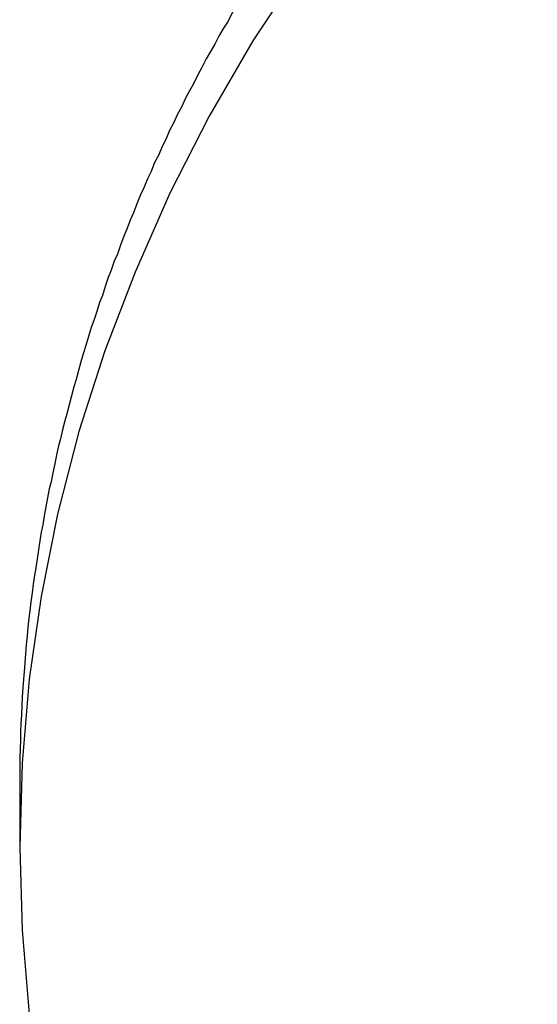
# Model space of a CAD drawing. Extents: x 1107 to 4046, y 937 to 3355.
# Tile 554 of 656: x 2162.48 to 2165.36, y 2693.46 to 2698.95. Entities that reach past the tile are written whole.
import ezdxf

# ---------------------------------------------------------------- set-up
doc = ezdxf.new("R2010")
doc.units = 0
doc.layers.add('KF_VIDA_L___C_REAR', color=7, linetype='CONTINUOUS')

# ---------------------------------------------------------------- blocks, each defined once
blk = doc.blocks.new('KF_VIDA_L___C_REAR')
at = {"layer": 'KF_VIDA_L___C_REAR'}
blk.add_line((-24.5, 1005.474431), (-24.5, 1005.124431), dxfattribs=at)
for points in [[(-21.2782, 1011.86, 0), (-21.6505, 1011.52, 0), (-22.0031, 1011.17, 0), (-22.3353, 1010.8, 0), (-22.6462, 1010.42, 0), (-22.935, 1010.02, 0), (-23.2011, 1009.62, 0), (-23.4439, 1009.2, 0), (-23.6627, 1008.77, 0), (-23.857, 1008.33, 0), (-24.0263, 1007.89, 0), (-24.1703, 1007.44, 0), (-24.2886, 1006.98, 0), (-24.3809, 1006.52, 0), (-24.447, 1006.06, 0), (-24.4868, 1005.59, 0), (-24.5, 1005.12, 0), (-24.4868, 1004.66, 0), (-24.447, 1004.19, 0)], [(-23.3134, 1009.78, 0), (-23.3386, 1009.73, 0), (-23.3635, 1009.69, 0), (-23.3882, 1009.65, 0), (-23.4126, 1009.6, 0), (-23.4368, 1009.56, 0), (-23.4607, 1009.52, 0), (-23.4844, 1009.47, 0), (-23.5078, 1009.43, 0), (-23.5309, 1009.38, 0), (-23.5538, 1009.34, 0), (-23.5764, 1009.3, 0), (-23.5987, 1009.25, 0), (-23.6208, 1009.21, 0), (-23.6426, 1009.16, 0), (-23.6642, 1009.12, 0), (-23.6855, 1009.07, 0), (-23.7065, 1009.03, 0), (-23.7273, 1008.98, 0), (-23.7478, 1008.94, 0), (-23.768, 1008.89, 0), (-23.788, 1008.85, 0), (-23.8077, 1008.8, 0), (-23.8271, 1008.76, 0), (-23.8463, 1008.71, 0), (-23.8652, 1008.66, 0), (-23.8838, 1008.62, 0), (-23.9022, 1008.57, 0), (-23.9203, 1008.53, 0), (-23.9381, 1008.48, 0), (-23.9557, 1008.43, 0), (-23.9729, 1008.39, 0), (-23.9899, 1008.34, 0), (-24.0067, 1008.3, 0), (-24.0231, 1008.25, 0), (-24.0393, 1008.2, 0), (-24.0552, 1008.16, 0), (-24.0709, 1008.11, 0), (-24.0862, 1008.06, 0), (-24.1013, 1008.02, 0), (-24.1161, 1007.97, 0), (-24.1307, 1007.92, 0), (-24.1449, 1007.88, 0), (-24.1589, 1007.83, 0), (-24.1726, 1007.78, 0), (-24.1861, 1007.73, 0), (-24.1992, 1007.69, 0), (-24.2121, 1007.64, 0), (-24.2247, 1007.59, 0), (-24.237, 1007.54, 0), (-24.2491, 1007.5, 0), (-24.2608, 1007.45, 0), (-24.2723, 1007.4, 0), (-24.2835, 1007.36, 0), (-24.2945, 1007.31, 0), (-24.3051, 1007.26, 0), (-24.3155, 1007.21, 0), (-24.3255, 1007.16, 0), (-24.3353, 1007.12, 0), (-24.3449, 1007.07, 0), (-24.3541, 1007.02, 0), (-24.3631, 1006.97, 0), (-24.3717, 1006.92, 0), (-24.3801, 1006.88, 0), (-24.3882, 1006.83, 0), (-24.3961, 1006.78, 0), (-24.4036, 1006.73, 0), (-24.4109, 1006.68, 0), (-24.4179, 1006.64, 0), (-24.4246, 1006.59, 0), (-24.431, 1006.54, 0), (-24.4371, 1006.49, 0), (-24.4429, 1006.44, 0), (-24.4485, 1006.4, 0), (-24.4538, 1006.35, 0), (-24.4588, 1006.3, 0), (-24.4635, 1006.25, 0), (-24.4679, 1006.2, 0), (-24.472, 1006.15, 0), (-24.4759, 1006.1, 0), (-24.4794, 1006.06, 0), (-24.4827, 1006.01, 0), (-24.4857, 1005.96, 0), (-24.4884, 1005.91, 0), (-24.4909, 1005.86, 0), (-24.493, 1005.81, 0), (-24.4949, 1005.77, 0), (-24.4964, 1005.72, 0), (-24.4977, 1005.67, 0), (-24.4987, 1005.62, 0), (-24.4994, 1005.57, 0), (-24.4999, 1005.52, 0), (-24.5, 1005.47, 0)]]:
    blk.add_polyline3d(points, dxfattribs=at)

msp = doc.modelspace()

# ---------------------------------------------------------------- block references
at = {"layer": 'KF_VIDA_L___C_REAR'}
msp.add_blockref('KF_VIDA_L___C_REAR', (2186.9791, 1689.2132), dxfattribs=at)

doc.saveas('drawing.dxf')
